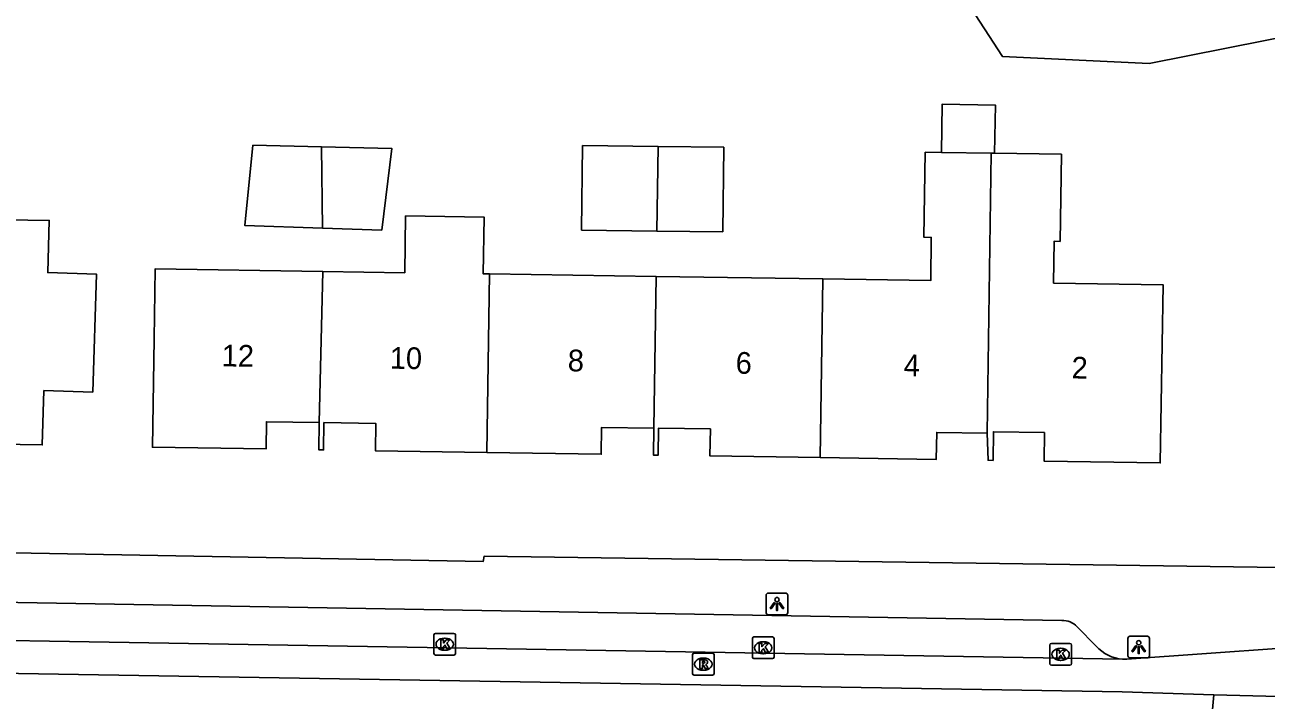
# Model space of a CAD drawing. Extents: x 163686 to 164493, y 382719 to 383870.
# Drawn here: x 164189 to 164246.2, y 383368 to 383399.1 of the extents above; entities that cross this region are included whole.
import ezdxf

# ---------------------------------------------------------------- set-up
doc = ezdxf.new("R2010")
doc.units = 0
for name, color, linetype in [('IMGEO_Kolk', 7, 'Continuous'), ('IMGEO_Lichtpunt', 7, 'Continuous'), ('IMGEO_Pand', 7, 'Continuous'), ('IMGEO_Pand_nummerreeks', 7, 'Continuous'), ('IMGEO_Rijbaan_lokaal_gesloten', 7, 'Continuous'), ('IMGEO_Rijbaan_lokaal_open', 7, 'Continuous'), ('IMGEO_Rioolput', 7, 'Continuous'), ('IMGEO_Voetpad_open', 7, 'Continuous')]:
    doc.layers.add(name, color=color, linetype=linetype)

msp = doc.modelspace()

# ---------------------------------------------------------------- linework, layer by layer
at = {"layer": 'IMGEO_Kolk'}
for p, q in [((164207.839, 383370.132), (164207.839, 383370.984)), ((164207.914, 383371.058), (164208.766, 383371.058)), ((164208.327, 383370.838), (164208.352, 383370.838)), ((164208.84, 383370.984), (164208.84, 383370.132)), ((164222.516, 383369.967), (164222.516, 383370.819)), ((164222.591, 383370.893), (164223.443, 383370.893)), ((164223.004, 383370.673), (164223.029, 383370.673)), ((164223.517, 383370.819), (164223.517, 383369.967)), ((164236.296, 383370.591), (164237.148, 383370.591)), ((164208.766, 383370.058), (164207.914, 383370.058)), ((164208.35, 383370.278), (164208.325, 383370.278)), ((164223.027, 383370.113), (164223.002, 383370.113)), ((164236.221, 383369.665), (164236.221, 383370.517)), ((164236.709, 383370.371), (164236.734, 383370.371)), ((164237.222, 383370.517), (164237.222, 383369.665)), ((164223.443, 383369.893), (164222.591, 383369.893)), ((164237.148, 383369.591), (164236.296, 383369.591)), ((164236.732, 383369.811), (164236.707, 383369.811))]:
    msp.add_line(p, q, dxfattribs=at)
for points in [[(164207.839, 383370.132), (164207.839, 383370.984)], [(164207.914, 383371.058), (164208.766, 383371.058)], [(164208.16, 383370.758), (164208.283, 383370.758), (164208.283, 383370.607), (164208.413, 383370.758), (164208.577, 383370.758), (164208.431, 383370.607), (164208.584, 383370.358), (164208.432, 383370.358), (164208.347, 383370.522), (164208.283, 383370.455), (164208.283, 383370.358), (164208.16, 383370.358), (164208.16, 383370.758)], [(164208.84, 383370.984), (164208.84, 383370.132)], [(164222.516, 383369.967), (164222.516, 383370.819)], [(164222.591, 383370.893), (164223.443, 383370.893)], [(164222.837, 383370.593), (164222.96, 383370.593), (164222.96, 383370.442), (164223.09, 383370.593), (164223.254, 383370.593), (164223.108, 383370.442), (164223.261, 383370.193), (164223.109, 383370.193), (164223.024, 383370.357), (164222.96, 383370.29), (164222.96, 383370.193), (164222.837, 383370.193), (164222.837, 383370.593)], [(164223.517, 383370.819), (164223.517, 383369.967)], [(164236.296, 383370.591), (164237.148, 383370.591)], [(164208.766, 383370.058), (164207.914, 383370.058)], [(164236.221, 383369.665), (164236.221, 383370.517)], [(164236.542, 383370.291), (164236.665, 383370.291), (164236.665, 383370.14), (164236.795, 383370.291), (164236.959, 383370.291), (164236.813, 383370.14), (164236.966, 383369.891), (164236.814, 383369.891), (164236.729, 383370.055), (164236.665, 383369.988), (164236.665, 383369.891), (164236.542, 383369.891), (164236.542, 383370.291)], [(164237.222, 383370.517), (164237.222, 383369.665)], [(164223.443, 383369.893), (164222.591, 383369.893)], [(164237.148, 383369.591), (164236.296, 383369.591)]]:
    msp.add_lwpolyline(points, dxfattribs=at)
for centre, start, end in [((164207.916, 383370.982), 91.552, 178.448), ((164207.916, 383370.982), 91.552, 178.448), ((164208.764, 383370.982), 1.552, 88.448), ((164208.764, 383370.982), 1.552, 88.448), ((164222.593, 383370.817), 91.552, 178.448), ((164222.593, 383370.817), 91.552, 178.448), ((164223.441, 383370.817), 1.552, 88.448), ((164223.441, 383370.817), 1.552, 88.448), ((164236.298, 383370.515), 91.552, 178.448), ((164236.298, 383370.515), 91.552, 178.448), ((164237.146, 383370.515), 1.552, 88.448), ((164237.146, 383370.515), 1.552, 88.448), ((164207.916, 383370.134), 181.552, 268.448), ((164207.916, 383370.134), 181.552, 268.448), ((164208.764, 383370.134), 271.552, 358.448), ((164208.764, 383370.134), 271.552, 358.448), ((164222.593, 383369.969), 181.552, 268.448), ((164222.593, 383369.969), 181.552, 268.448), ((164223.441, 383369.969), 271.552, 358.448), ((164223.441, 383369.969), 271.552, 358.448), ((164236.298, 383369.667), 181.552, 268.448), ((164236.298, 383369.667), 181.552, 268.448), ((164237.146, 383369.667), 271.552, 358.448), ((164237.146, 383369.667), 271.552, 358.448)]:
    msp.add_arc(centre, 0.0765, start, end, dxfattribs=at)
for centre, major_axis, ratio, start_param, end_param in [((164208.326, 383370.558), (-0.387, 0.002), 0.722429, 4.712389, 7.853982), ((164208.351, 383370.558), (-0.39, 0.002), 0.717154, 1.570796, 4.712389), ((164223.003, 383370.393), (-0.387, 0.002), 0.722429, 4.712389, 7.853982), ((164223.028, 383370.393), (-0.39, 0.002), 0.717154, 1.570796, 4.712389), ((164236.708, 383370.091), (-0.387, 0.002), 0.722429, 4.712389, 7.853982), ((164236.733, 383370.091), (-0.39, 0.002), 0.717154, 1.570796, 4.712389)]:
    msp.add_ellipse(centre, major_axis=major_axis, ratio=ratio, start_param=start_param, end_param=end_param, dxfattribs=at)
at = {"layer": 'IMGEO_Lichtpunt'}
for p, q in [((164224.054, 383372.916), (164223.246, 383372.916)), ((164224.054, 383372.916), (164223.246, 383372.916)), ((164223.152, 383372.821), (164223.152, 383372.014)), ((164223.152, 383372.821), (164223.152, 383372.014)), ((164224.148, 383372.014), (164224.148, 383372.821)), ((164224.148, 383372.014), (164224.148, 383372.821)), ((164223.246, 383371.92), (164224.054, 383371.92)), ((164223.246, 383371.92), (164224.054, 383371.92)), ((164239.82, 383370.829), (164239.82, 383370.022)), ((164239.82, 383370.829), (164239.82, 383370.022)), ((164240.722, 383370.924), (164239.914, 383370.924)), ((164240.722, 383370.924), (164239.914, 383370.924)), ((164240.816, 383370.022), (164240.816, 383370.829)), ((164240.816, 383370.022), (164240.816, 383370.829)), ((164239.914, 383369.928), (164240.722, 383369.928)), ((164239.914, 383369.928), (164240.722, 383369.928))]:
    msp.add_line(p, q, dxfattribs=at)
for points in [[(164223.526, 383372.485), (164223.565, 383372.457), (164223.377, 383372.195), (164223.339, 383372.222), (164223.526, 383372.485)], [(164223.628, 383372.437), (164223.675, 383372.437), (164223.675, 383372.115), (164223.628, 383372.115), (164223.628, 383372.437)], [(164223.738, 383372.457), (164223.776, 383372.484), (164223.963, 383372.222), (164223.924, 383372.194), (164223.738, 383372.457)], [(164240.194, 383370.493), (164240.233, 383370.465), (164240.045, 383370.203), (164240.007, 383370.23), (164240.194, 383370.493)], [(164240.296, 383370.445), (164240.343, 383370.445), (164240.343, 383370.123), (164240.296, 383370.123), (164240.296, 383370.445)], [(164240.406, 383370.465), (164240.444, 383370.492), (164240.631, 383370.23), (164240.592, 383370.202), (164240.406, 383370.465)]]:
    msp.add_lwpolyline(points, dxfattribs=at)
for centre in [(164223.651, 383372.619), (164240.319, 383370.627)]:
    msp.add_circle(centre, 0.0994, dxfattribs=at)
for centre, start, end in [((164223.246, 383372.821), 90, 180), ((164223.246, 383372.821), 90, 180), ((164224.054, 383372.821), 0, 90), ((164224.054, 383372.821), 0, 90), ((164223.246, 383372.014), 180, 270), ((164223.246, 383372.014), 180, 270), ((164224.054, 383372.014), 270, 0), ((164224.054, 383372.014), 270, 360), ((164239.914, 383370.829), 90, 180), ((164239.914, 383370.829), 90, 180), ((164240.722, 383370.829), 0, 90), ((164240.722, 383370.829), 0, 90), ((164239.914, 383370.022), 180, 270), ((164239.914, 383370.022), 180, 270), ((164240.722, 383370.022), 270, 0), ((164240.722, 383370.022), 270, 360)]:
    msp.add_arc(centre, 0.0946, start, end, dxfattribs=at)
at = {"layer": 'IMGEO_Pand'}
for points in [[(164231.225, 383393.241), (164231.259, 383395.465), (164233.716, 383395.428), (164233.669, 383393.204)], [(164177.232, 383393.972), (164180.352, 383393.923), (164180.295, 383390.261), (164190.118, 383390.108), (164190.043, 383387.703), (164192.29, 383387.632), (164192.12, 383382.189), (164189.872, 383382.259), (164189.793, 383379.75), (164179.604, 383379.909), (164179.623, 383381.168), (164177.223, 383381.205), (164177.203, 383379.945), (164176.983, 383379.948), (164177.005, 383381.207)], [(164202.701, 383389.75), (164199.131, 383389.87), (164199.504, 383393.573), (164202.667, 383393.501)], [(164202.667, 383393.501), (164205.895, 383393.428), (164205.438, 383389.658), (164202.701, 383389.75)], [(164202.701, 383389.75), (164202.667, 383393.501)], [(164218.111, 383389.616), (164214.643, 383389.658), (164214.69, 383393.556), (164218.169, 383393.515)], [(164218.169, 383393.515), (164221.197, 383393.478), (164221.15, 383389.58), (164218.111, 383389.616)], [(164218.111, 383389.616), (164218.169, 383393.515)], [(164225.758, 383387.408), (164230.733, 383387.333), (164230.763, 383389.324), (164230.423, 383389.329), (164230.482, 383393.252), (164231.225, 383393.241)], [(164231.225, 383393.241), (164233.526, 383393.206)], [(164233.526, 383393.206), (164233.332, 383380.294)], [(164233.669, 383393.204), (164236.756, 383393.158), (164236.695, 383389.138), (164236.423, 383389.142), (164236.394, 383387.217), (164241.44, 383387.142), (164241.315, 383378.919), (164235.956, 383379.002), (164235.977, 383380.322), (164233.628, 383380.358), (164233.608, 383379.039), (164233.379, 383379.043), (164233.332, 383380.294)], [(164233.526, 383393.206), (164233.669, 383393.204)], [(164202.72, 383387.753), (164206.498, 383387.696), (164206.537, 383390.311), (164210.151, 383390.257), (164210.112, 383387.642), (164210.4, 383387.638)], [(164202.555, 383380.785), (164200.126, 383380.822), (164200.107, 383379.563), (164194.868, 383379.644), (164194.943, 383384.644), (164194.991, 383387.869), (164202.72, 383387.753)], [(164202.72, 383387.753), (164202.555, 383380.785)], [(164210.276, 383379.404), (164210.4, 383387.638)], [(164210.4, 383387.638), (164218.079, 383387.523)], [(164218.079, 383387.523), (164217.977, 383380.524)], [(164218.079, 383387.523), (164225.758, 383387.408)], [(164225.758, 383387.408), (164225.634, 383379.164)], [(164210.276, 383379.404), (164205.142, 383379.483), (164205.162, 383380.743), (164202.773, 383380.78), (164202.754, 383379.521), (164202.535, 383379.525), (164202.555, 383380.785)], [(164217.977, 383380.524), (164215.568, 383380.561), (164215.549, 383379.322), (164210.276, 383379.404)], [(164225.634, 383379.164), (164220.564, 383379.242), (164220.584, 383380.492), (164218.195, 383380.529), (164218.176, 383379.28), (164217.957, 383379.284), (164217.977, 383380.524)], [(164233.332, 383380.294), (164231.01, 383380.33), (164230.991, 383379.081), (164225.634, 383379.164)]]:
    msp.add_lwpolyline(points, dxfattribs=at)
at = {"layer": 'IMGEO_Rijbaan_lokaal_gesloten'}
for points in [[(164243.39, 383363.835), (164243.778, 383368.218)], [(164243.778, 383368.218), (164250.976, 383368.034)]]:
    msp.add_lwpolyline(points, dxfattribs=at)
at = {"layer": 'IMGEO_Rijbaan_lokaal_open'}
for points in [[(164243.778, 383368.218), (164239.553, 383368.369), (164127.633, 383370.225), (164105.175, 383370.786), (164046.947, 383381.125), (164035.215, 383384.995), (164023.472, 383387.047)], [(164138.834, 383371.563), (164239.578, 383369.869)], [(164239.578, 383369.869), (164239.78, 383369.865), (164250.578, 383370.63)]]:
    msp.add_lwpolyline(points, dxfattribs=at)
at = {"layer": 'IMGEO_Rioolput'}
for p, q in [((164219.755, 383369.212), (164219.755, 383370.064)), ((164219.83, 383370.138), (164220.682, 383370.138)), ((164220.756, 383370.064), (164220.756, 383369.212)), ((164220.243, 383369.918), (164220.268, 383369.918)), ((164220.682, 383369.138), (164219.83, 383369.138)), ((164220.266, 383369.358), (164220.241, 383369.358))]:
    msp.add_line(p, q, dxfattribs=at)
for points in [[(164219.755, 383369.212), (164219.755, 383370.064)], [(164219.83, 383370.138), (164220.682, 383370.138)], [(164220.756, 383370.064), (164220.756, 383369.212)], [(164220.344, 383369.836), (164220.092, 383369.838), (164220.092, 383369.438)], [(164220.092, 383369.438), (164220.216, 383369.438), (164220.216, 383369.6), (164220.227, 383369.6)], [(164220.27, 383369.757), (164220.216, 383369.757), (164220.216, 383369.676)], [(164220.216, 383369.676), (164220.268, 383369.676)], [(164220.274, 383369.571), (164220.345, 383369.438), (164220.485, 383369.438), (164220.42, 383369.564)], [(164220.682, 383369.138), (164219.83, 383369.138)]]:
    msp.add_lwpolyline(points, dxfattribs=at)
for centre, radius, start, end in [((164219.832, 383370.062), 0.0765, 91.552, 178.448), ((164219.832, 383370.062), 0.0765, 91.552, 178.448), ((164220.68, 383370.062), 0.0765, 1.552, 88.448), ((164220.68, 383370.062), 0.0765, 1.552, 88.448), ((164220.226, 383369.547), 0.0533, 26.0293, 88.6989), ((164220.252, 383369.865), 0.19, 274.7715, 282.9687), ((164220.276, 383369.661), 0.0964, 77.0061, 93.1865), ((164220.29, 383369.718), 0.0378, 276.6634, 79.6772), ((164220.343, 383369.726), 0.109, 350.3612, 89.416), ((164220.341, 383369.726), 0.112, 277.5842, 350.9817), ((164220.325, 383369.511), 0.108, 29.5134, 73.7905), ((164219.832, 383369.214), 0.0765, 181.552, 268.448), ((164219.832, 383369.214), 0.0765, 181.552, 268.448), ((164220.68, 383369.214), 0.0765, 271.552, 358.448), ((164220.68, 383369.214), 0.0765, 271.552, 358.448)]:
    msp.add_arc(centre, radius, start, end, dxfattribs=at)
for centre, major_axis, ratio, start_param, end_param in [((164220.242, 383369.638), (-0.387, 0.002), 0.722429, 4.712389, 7.853982), ((164220.267, 383369.638), (-0.39, 0.002), 0.717154, 1.570796, 4.712389)]:
    msp.add_ellipse(centre, major_axis=major_axis, ratio=ratio, start_param=start_param, end_param=end_param, dxfattribs=at)
at = {"layer": 'IMGEO_Voetpad_open'}
for points in [[(164247.935, 383398.76), (164240.795, 383397.342), (164234.04, 383397.673), (164232.378, 383400.22), (164234.353, 383402.193), (164241.927, 383400.88), (164247.301, 383401.951)], [(164046.535, 383386.922), (164105.982, 383376.297), (164210.113, 383374.375), (164210.163, 383374.623), (164251.166, 383374.041)], [(164187.76, 383372.5), (164236.773, 383371.658)], [(164237.478, 383371.363), (164238.362, 383370.469)]]:
    msp.add_lwpolyline(points, dxfattribs=at)
for centre, radius, start, end in [((164236.797, 383370.725), 0.933, 43.1254, 91.4618), ((164239.701, 383371.65), 1.786, 221.4227, 266.0519)]:
    msp.add_arc(centre, radius, start, end, dxfattribs=at)

# ---------------------------------------------------------------- texts
at = {"layer": 'IMGEO_Pand_nummerreeks'}
for s, rotation, p in [('12', 359.1835, (164198.055, 383383.376)), ('10', 359.1864, (164205.802, 383383.267)), ('8', 359.1835, (164214.005, 383383.15)), ('6', 359.1835, (164221.742, 383383.039)), ('4', 359.1864, (164229.483, 383382.929)), ('2', 359.1864, (164237.223, 383382.819))]:
    msp.add_text(s, height=1, rotation=rotation, dxfattribs=at).set_placement(p)

doc.saveas('drawing.dxf')
